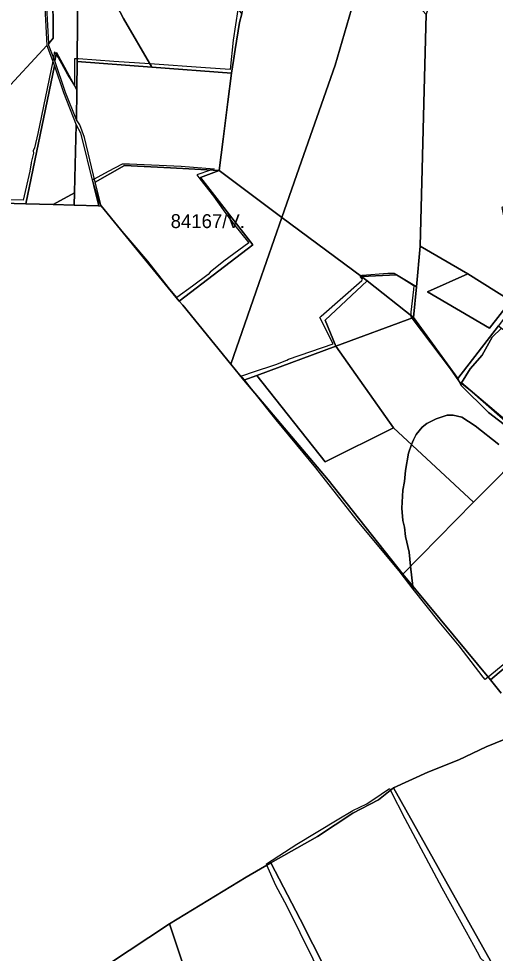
# Model space of a CAD drawing. Extents: x -477304 to -465429, y -1159113 to -1149210.
# Drawn here: x -470673 to -470157, y -1156987 to -1155977 of the extents above; entities that cross this region are included whole.
import ezdxf

# ---------------------------------------------------------------- set-up
doc = ezdxf.new("R2010")
doc.units = 0
doc.layers.add('BPEJ_s', color=7, linetype='Continuous')
doc.layers.add('PUPFL_s', color=7, linetype='Continuous')

msp = doc.modelspace()

# ---------------------------------------------------------------- linework, layer by layer
at = {"layer": 'BPEJ_s'}
msp.add_line((-470170.17, -1156688.78), (-470196.33, -1156654.96), dxfattribs=at)
for points in [[(-470660.6, -1156141.56), (-470667.91, -1156173.07), (-470709.07, -1156172.17), (-470711.22, -1156164.53), (-470712.28, -1156153.47), (-470714.41, -1156142.2), (-470715.05, -1156130.5), (-470716.54, -1156125.4), (-470718.03, -1156115.19), (-470719.09, -1156090.41), (-470719.3, -1156085.42), (-470721.85, -1156068.4), (-470722.7, -1156052.24), (-470725.11, -1156030), (-470729.1, -1156008.63), (-470729.97, -1156003.99), (-470730.72, -1156000), (-470729.8, -1155998.8), (-470729.61, -1155997.23), (-470729.59, -1155997.1), (-470729.8, -1155982.65), (-470732.35, -1155964.81)], [(-470435.57, -1155966.76), (-470440.9, -1156000), (-470444.07, -1156031.93), (-470470.62, -1156030.05), (-470530.88, -1156025.79), (-470569.83, -1156023.04), (-470608.07, -1156020.34), (-470609.48, -1156020.28), (-470612.34, -1156020.16), (-470612.37, -1156048.83), (-470613.2, -1156047.5), (-470619.77, -1156036.93), (-470629.98, -1156018.42), (-470632.22, -1156015.2), (-470633.89, -1156012.79), (-470635.1, -1156018.66), (-470635.95, -1156022.79), (-470652.1, -1156101.15), (-470655.5, -1156116.47), (-470657.2, -1156119.87), (-470656.56, -1156122.21), (-470659.33, -1156132.2), (-470659.11, -1156133.91), (-470659.75, -1156134.76), (-470660.6, -1156141.56), (-470667.91, -1156173.07), (-470709.07, -1156172.17)], [(-470435.57, -1155966.76), (-470440.9, -1156000), (-470444.07, -1156031.93), (-470470.62, -1156030.05), (-470530.88, -1156025.79), (-470569.83, -1156023.04), (-470608.07, -1156020.34), (-470609.48, -1156020.28), (-470612.34, -1156020.16), (-470612.37, -1156048.83), (-470613.2, -1156047.5), (-470619.77, -1156036.93), (-470629.98, -1156018.42), (-470632.22, -1156015.2), (-470633.89, -1156012.79), (-470635.1, -1156018.66), (-470635.95, -1156022.79), (-470652.1, -1156101.15), (-470655.5, -1156116.47), (-470657.2, -1156119.87), (-470656.56, -1156122.21), (-470659.33, -1156132.2), (-470659.11, -1156133.91), (-470659.75, -1156134.76), (-470660.6, -1156141.56)], [(-470484.72, -1156266.19), (-470501.71, -1156278.26), (-470509.39, -1156269.38), (-470533, -1156238.97), (-470568.96, -1156196.8), (-470570, -1156195.58), (-470571.7, -1156193.46), (-470583.54, -1156178.67), (-470585.32, -1156176.44), (-470592.92, -1156151.09), (-470591.75, -1156150.47), (-470590.8, -1156149.96), (-470575.55, -1156141.9), (-470560.43, -1156133.91), (-470557.22, -1156133.82), (-470552.99, -1156133.69), (-470496.84, -1156136.46), (-470461.27, -1156139.03), (-470465.3, -1156140.51), (-470479.94, -1156145.86), (-470476.85, -1156150.07), (-470462.18, -1156168.79), (-470451.42, -1156183.55), (-470440.48, -1156198.56), (-470423.77, -1156219.27), (-470450.69, -1156239.18), (-470465.58, -1156250.88), (-470467.92, -1156253.43), (-470484.72, -1156266.19)], [(-470153.37, -1156437.18), (-470178.89, -1156417.19), (-470193.35, -1156407.83), (-470202.71, -1156405.49), (-470209.3, -1156405.49), (-470221, -1156409.32), (-470231.21, -1156414.64), (-470236.31, -1156418.47), (-470242.69, -1156426.55), (-470245.67, -1156432.08), (-470247.68, -1156437.33), (-470251.2, -1156446.54), (-470254.39, -1156465.26), (-470255.24, -1156477.17), (-470257.37, -1156486.52), (-470258.22, -1156506.09), (-470257.37, -1156519.49), (-470255.45, -1156526.51), (-470254.18, -1156536.72), (-470250.35, -1156553.73), (-470248.75, -1156568.81), (-470246.42, -1156590.73), (-470246.36, -1156591.28), (-470246.11, -1156593.59), (-470260.17, -1156575.27), (-470261.2, -1156573.93), (-470306.5, -1156519.49), (-470351.37, -1156462.28), (-470394.12, -1156410.6), (-470418.44, -1156380.16), (-470428.6, -1156367.45), (-470432.1, -1156363.07), (-470429.21, -1156362.11), (-470419.77, -1156358.98), (-470394.55, -1156350.62), (-470382.85, -1156346.16), (-470380.93, -1156344.88), (-470332.43, -1156328.38), (-470347.14, -1156299.84), (-470345.63, -1156298.52), (-470301.6, -1156260.02), (-470300.97, -1156258.53), (-470303.09, -1156255.98), (-470302.85, -1156255.11), (-470301.18, -1156254.07), (-470273.53, -1156251.94), (-470266.51, -1156251.94), (-470245.91, -1156264.82), (-470245.3, -1156265.2), (-470245.67, -1156269.59), (-470248.43, -1156294.26), (-470248.43, -1156297.59), (-470248.43, -1156299.37), (-470247.54, -1156300.55), (-470205.9, -1156355.52), (-470196.97, -1156368.28), (-470196.48, -1156368.68), (-470182.29, -1156380.4), (-470125.31, -1156430.47)], [(-470347.14, -1156299.84), (-470345.63, -1156298.52), (-470301.6, -1156260.02), (-470300.97, -1156258.53), (-470303.09, -1156255.98), (-470302.85, -1156255.11), (-470301.18, -1156254.07), (-470273.53, -1156251.94), (-470266.51, -1156251.94), (-470245.91, -1156264.82), (-470245.3, -1156265.2), (-470245.67, -1156269.59), (-470248.43, -1156294.26), (-470248.43, -1156297.59), (-470248.43, -1156299.37), (-470247.54, -1156300.55), (-470205.9, -1156355.52), (-470196.97, -1156368.28), (-470196.48, -1156368.68), (-470182.29, -1156380.4), (-470125.31, -1156430.47)], [(-470196.33, -1156654.96), (-470218.02, -1156629.02), (-470246.11, -1156593.59), (-470260.17, -1156575.27), (-470261.2, -1156573.93), (-470306.5, -1156519.49), (-470351.37, -1156462.28), (-470394.12, -1156410.6), (-470418.44, -1156380.16), (-470428.6, -1156367.45), (-470432.1, -1156363.07), (-470429.21, -1156362.11), (-470419.77, -1156358.98), (-470394.55, -1156350.62), (-470382.85, -1156346.16), (-470380.93, -1156344.88), (-470332.43, -1156328.38), (-470347.14, -1156299.84)], [(-470146.99, -1156674.11), (-470164.95, -1156688.86), (-470168.1, -1156691.45), (-470170.17, -1156688.78), (-470196.33, -1156654.96), (-470218.02, -1156629.02), (-470246.11, -1156593.59), (-470246.36, -1156591.28), (-470246.42, -1156590.73), (-470248.75, -1156568.81), (-470250.35, -1156553.73), (-470254.18, -1156536.72), (-470255.45, -1156526.51), (-470257.37, -1156519.49), (-470258.22, -1156506.09), (-470257.37, -1156486.52), (-470255.24, -1156477.17), (-470254.39, -1156465.26), (-470251.2, -1156446.54), (-470247.68, -1156437.33), (-470245.67, -1156432.08), (-470242.69, -1156426.55), (-470236.31, -1156418.47), (-470231.21, -1156414.64), (-470221, -1156409.32), (-470209.3, -1156405.49), (-470202.71, -1156405.49), (-470193.35, -1156407.83), (-470178.89, -1156417.19), (-470153.37, -1156437.18)], [(-470146.99, -1156674.11), (-470164.95, -1156688.86), (-470168.1, -1156691.45), (-470170.17, -1156688.78)], [(-470340.15, -1157022.07), (-470382.21, -1156936.55), (-470394.76, -1156914.01), (-470404.16, -1156892), (-470404.75, -1156890.61), (-470371.79, -1156869.34), (-470328.4, -1156842.97), (-470311.39, -1156832.98), (-470296.29, -1156825.74), (-470280.56, -1156815.26), (-470271.57, -1156809.27), (-470270.58, -1156811.22), (-470255.03, -1156841.7), (-470215.05, -1156916.56), (-470188.69, -1156964.21), (-470176.85, -1156985.86), (-470173.3, -1156992.66)], [(-470328.4, -1156842.97), (-470311.39, -1156832.98), (-470296.29, -1156825.74), (-470280.56, -1156815.26), (-470271.57, -1156809.27), (-470270.58, -1156811.22), (-470255.03, -1156841.7), (-470215.05, -1156916.56), (-470188.69, -1156964.21), (-470176.85, -1156985.86), (-470173.3, -1156992.66), (-470156.93, -1157007.33)], [(-470340.15, -1157022.07), (-470382.21, -1156936.55), (-470394.76, -1156914.01), (-470404.16, -1156892), (-470404.75, -1156890.61), (-470371.79, -1156869.34), (-470328.4, -1156842.97)]]:
    msp.add_lwpolyline(points, dxfattribs=at)
msp.add_lwpolyline([(-470484.72, -1156266.19), (-470501.71, -1156278.26), (-470509.39, -1156269.38), (-470533, -1156238.97), (-470568.96, -1156196.8), (-470570, -1156195.58), (-470571.7, -1156193.46), (-470583.54, -1156178.67), (-470585.32, -1156176.44), (-470592.92, -1156151.09), (-470591.75, -1156150.47), (-470590.8, -1156149.96), (-470575.55, -1156141.9), (-470560.43, -1156133.91), (-470557.22, -1156133.82), (-470552.99, -1156133.69), (-470496.84, -1156136.46), (-470461.27, -1156139.03), (-470465.3, -1156140.51), (-470479.94, -1156145.86), (-470476.85, -1156150.07), (-470462.18, -1156168.79), (-470451.42, -1156183.55), (-470440.48, -1156198.56), (-470423.77, -1156219.27), (-470450.69, -1156239.18), (-470465.58, -1156250.88), (-470467.92, -1156253.43)], close=True, dxfattribs=at)
at = {"layer": 'PUPFL_s'}
for points in [[(-470644.5, -1155796.67), (-470641.61, -1155776.16), (-470637.36, -1155778.82), (-470636.33, -1155891.03), (-470635.34, -1155997.82), (-470639.95, -1156003.75), (-470643.23, -1155944.14), (-470653.36, -1155923.6), (-470649.51, -1155881.42), (-470642.52, -1155842.38)], [(-470622.96, -1155865.56), (-470608.66, -1155934.43), (-470609.51, -1156023.21), (-470609.81, -1156053.66), (-470631.9, -1156013.49), (-470633.59, -1156022.45), (-470640.17, -1156005.91), (-470639.95, -1156003.75), (-470635.34, -1155997.82), (-470636.33, -1155891.03), (-470637.36, -1155778.82), (-470631.26, -1155781.99)], [(-470595.32, -1155856.75), (-470604.51, -1155868.86), (-470587.53, -1155923.13), (-470559.24, -1155976.6), (-470528.88, -1156029.26), (-470609.51, -1156023.21), (-470608.66, -1155934.43), (-470622.96, -1155865.56), (-470631.26, -1155781.99), (-470615.52, -1155783.98), (-470615.47, -1155788.93), (-470605.67, -1155820.6), (-470599.12, -1155840.86), (-470592.65, -1155854.42)], [(-470438.59, -1156010.05), (-470440.46, -1156021.9), (-470442.63, -1156035.73), (-470528.88, -1156029.26), (-470559.24, -1155976.6), (-470587.53, -1155923.13), (-470604.51, -1155868.86), (-470592.24, -1155884.23), (-470579.61, -1155918.86), (-470576.97, -1155935.27), (-470572.67, -1155943.04), (-470550.49, -1155954.05), (-470528.2, -1155957.6), (-470512.9, -1155955.34), (-470503.87, -1155949.73), (-470505.16, -1155945.27), (-470476.4, -1155920.16), (-470431.41, -1155971.51), (-470434.03, -1155981.16)], [(-470130.76, -1156278.21), (-470135.7, -1156284.83), (-470140.47, -1156281.85), (-470187.08, -1156252.74), (-470238.55, -1156222.7), (-470236.24, -1156139.5), (-470234.09, -1156054.06), (-470231.94, -1155972.31), (-470195.59, -1155876.32), (-470139.11, -1155931.29), (-470128.13, -1155956), (-470087.66, -1156047.11), (-470094.44, -1156071.74), (-470105.35, -1156084.56), (-470097.72, -1156123.01), (-470087.25, -1156146.79), (-470150.13, -1156181.18)], [(-470438.59, -1156010.05), (-470434.03, -1155981.16), (-470431.41, -1155971.51), (-470426.04, -1155951.63), (-470418.22, -1155922.68), (-470412.32, -1155900.86), (-470410.78, -1155895.2), (-470401.69, -1155896.41), (-470295.8, -1155909.1), (-470312.7, -1155966.67), (-470330.46, -1156027.15), (-470350.23, -1156083.78), (-470366.71, -1156130.98), (-470387.92, -1156191.78), (-470455.71, -1156141.01), (-470451.51, -1156107.08), (-470446.47, -1156066.6), (-470442.63, -1156035.73), (-470440.46, -1156021.9)], [(-470301.95, -1156255.77), (-470387.92, -1156191.78), (-470366.71, -1156130.98), (-470350.23, -1156083.78), (-470330.46, -1156027.15), (-470312.7, -1155966.67), (-470295.8, -1155909.1), (-470291.62, -1155910.24), (-470249.48, -1155952.54), (-470231.94, -1155972.31), (-470234.09, -1156054.06), (-470236.24, -1156139.5), (-470238.55, -1156222.7), (-470242.57, -1156266.8), (-470264.22, -1156253.97)], [(-470655.51, -1155923.82), (-470645.63, -1155944.19), (-470642.11, -1156005.92), (-470690.4, -1156057.92), (-470711.91, -1156081.08), (-470736.91, -1156113.58), (-470739.11, -1156116.44), (-470739.63, -1156025.68), (-470690.93, -1155946.78)], [(-470728.99, -1156175.18), (-470739.11, -1156116.44), (-470736.91, -1156113.58), (-470711.91, -1156081.08), (-470690.4, -1156057.92), (-470642.11, -1156005.92), (-470634.13, -1156027.77), (-470665.07, -1156176.93)], [(-470610.12, -1156086.2), (-470622.02, -1156056.68), (-470633.59, -1156022.45), (-470631.9, -1156013.49), (-470609.81, -1156053.66)], [(-470451.51, -1156107.08), (-470455.71, -1156141.01), (-470508.46, -1156138.26), (-470558.38, -1156135.65), (-470589.96, -1156153.51), (-470601.39, -1156105.19), (-470606.71, -1156091.67), (-470610.12, -1156086.2), (-470609.81, -1156053.66), (-470609.51, -1156023.21), (-470528.88, -1156029.26), (-470442.63, -1156035.73), (-470446.47, -1156066.6)], [(-470634.13, -1156027.77), (-470624.39, -1156056.72), (-470610.54, -1156091.49), (-470611.92, -1156149.3), (-470612.3, -1156165.12), (-470635.32, -1156177.75), (-470665.07, -1156176.93)], [(-470612.61, -1156178.37), (-470612.3, -1156165.12), (-470611.92, -1156149.3), (-470610.54, -1156091.49), (-470605.91, -1156100.34), (-470591.86, -1156157.38), (-470586.24, -1156179.09)], [(-470499.01, -1156282.18), (-470538.28, -1156234.25), (-470583.41, -1156179.17), (-470589.96, -1156153.51), (-470558.38, -1156135.65), (-470508.46, -1156138.26), (-470455.71, -1156141.01), (-470476.19, -1156148.56), (-470419.4, -1156221.35)], [(-470455.71, -1156141.01), (-470387.92, -1156191.78), (-470412.82, -1156263.14), (-470443.23, -1156350.25), (-470495.25, -1156286.76), (-470499.01, -1156282.18), (-470419.4, -1156221.35), (-470476.19, -1156148.56)], [(-470612.3, -1156165.12), (-470612.61, -1156178.37), (-470635.32, -1156177.75)], [(-470443.23, -1156350.25), (-470412.82, -1156263.14), (-470387.92, -1156191.78), (-470301.95, -1156255.77), (-470295.73, -1156260.4), (-470341.38, -1156302.71), (-470329.58, -1156330.81), (-470415.09, -1156362.45), (-470429.04, -1156367.61)], [(-470187.08, -1156252.74), (-470230.65, -1156272.24), (-470163.65, -1156311.36), (-470140.47, -1156281.85), (-470135.7, -1156284.83), (-470153.81, -1156309.08), (-470197.88, -1156365.76), (-470245.58, -1156299.83), (-470242.57, -1156266.8), (-470238.55, -1156222.7)], [(-470295.73, -1156260.4), (-470301.95, -1156255.77), (-470264.22, -1156253.97), (-470242.57, -1156266.8), (-470245.58, -1156299.83)], [(-470163.65, -1156311.36), (-470230.65, -1156272.24), (-470187.08, -1156252.74), (-470140.47, -1156281.85)], [(-470329.58, -1156330.81), (-470341.38, -1156302.71), (-470295.73, -1156260.4), (-470245.58, -1156299.83)], [(-470117.99, -1156436.36), (-470180.86, -1156499.74), (-470267.17, -1156419.12), (-470329.58, -1156330.81), (-470245.58, -1156299.83), (-470197.88, -1156365.76), (-470194.27, -1156373.29), (-470164.58, -1156402.66), (-470121.44, -1156435.73)], [(-470193.86, -1156370.38), (-470120.46, -1156432.7), (-470121.44, -1156435.73), (-470164.58, -1156402.66), (-470194.27, -1156373.29), (-470197.88, -1156365.76), (-470153.81, -1156309.08), (-470150.44, -1156311.51), (-470160.45, -1156321.25), (-470171.48, -1156340.71), (-470184.28, -1156355.52)], [(-470118, -1156401.37), (-470119.79, -1156404.65), (-470114.33, -1156408.78), (-470120.46, -1156432.7), (-470193.86, -1156370.38), (-470184.28, -1156355.52), (-470171.48, -1156340.71), (-470160.45, -1156321.25), (-470150.44, -1156311.51), (-470090.74, -1156354.53), (-470098.15, -1156370.91), (-470100.63, -1156381.77), (-470103.87, -1156381.45), (-470113.61, -1156403.53)], [(-470329.58, -1156330.81), (-470267.17, -1156419.12), (-470341.1, -1156456.07), (-470415.09, -1156362.45)], [(-470180.86, -1156499.74), (-470257.35, -1156577.56), (-470337.87, -1156475.59), (-470429.04, -1156367.61), (-470415.09, -1156362.45), (-470341.1, -1156456.07), (-470267.17, -1156419.12)], [(-470180.86, -1156499.74), (-470117.99, -1156436.36), (-470021.07, -1156459.4), (-469968.28, -1156472.89), (-469923.76, -1156488.75), (-470015.91, -1156567.98), (-470162.48, -1156691.83), (-470257.35, -1156577.56)], [(-470081.64, -1156986.62), (-470057.24, -1157006.06), (-470051.38, -1157024.73), (-470035.86, -1157056.38), (-470014.59, -1157076.62), (-469966.38, -1157095.84), (-469955.78, -1157108.31), (-469943.58, -1157112.79), (-469915.45, -1157139.93), (-469886.65, -1157160.49), (-469985.63, -1157132.42), (-470031.16, -1157111.97), (-470162.57, -1156995.57), (-470267.15, -1156808.52), (-470230.22, -1156791.35), (-470196.48, -1156778.13), (-470167.01, -1156764.24), (-470120.37, -1156745.13), (-470079.07, -1156861.35), (-470102.82, -1156889.23), (-470120.66, -1156952.52), (-470119.38, -1156957.61)], [(-470326.78, -1157032.34), (-470391.77, -1157043.79), (-470475.49, -1157057.87), (-470509.57, -1156955.48), (-470426.73, -1156904.96), (-470399.84, -1156889.52), (-470368.34, -1156950.36)], [(-470475.49, -1157057.87), (-470525.69, -1157066.51), (-470575.61, -1156999.08), (-470509.57, -1156955.48)]]:
    msp.add_lwpolyline(points, close=True, dxfattribs=at)
for points in [[(-470728.99, -1156175.18), (-470665.07, -1156176.93), (-470635.32, -1156177.75), (-470612.61, -1156178.37), (-470586.24, -1156179.09), (-470583.41, -1156179.17), (-470538.28, -1156234.25), (-470499.01, -1156282.18), (-470495.25, -1156286.76), (-470443.23, -1156350.25), (-470429.04, -1156367.61), (-470337.87, -1156475.59), (-470257.35, -1156577.56), (-470162.48, -1156691.83), (-470151.03, -1156706.15)], [(-470151.03, -1156706.15), (-470162.48, -1156691.83), (-470015.91, -1156567.98)], [(-470120.37, -1156745.13), (-470167.01, -1156764.24), (-470196.48, -1156778.13), (-470230.22, -1156791.35), (-470267.15, -1156808.52), (-470283.42, -1156821.36), (-470311.22, -1156835.73), (-470349.58, -1156861.11), (-470399.84, -1156889.52), (-470426.73, -1156904.96), (-470509.57, -1156955.48), (-470575.61, -1156999.08)], [(-470014.44, -1157258.92), (-470195.31, -1157033.26), (-470287.67, -1157087.83), (-470362.59, -1157087.14), (-470411.44, -1157097.05), (-470443.12, -1157110.51), (-470455.9, -1157118.24), (-470475.49, -1157057.87), (-470391.77, -1157043.79), (-470326.78, -1157032.34), (-470368.34, -1156950.36), (-470399.84, -1156889.52), (-470349.58, -1156861.11), (-470311.22, -1156835.73), (-470283.42, -1156821.36), (-470267.15, -1156808.52), (-470162.57, -1156995.57), (-470031.16, -1157111.97)]]:
    msp.add_lwpolyline(points, dxfattribs=at)

# ---------------------------------------------------------------- texts
at = {"layer": 'BPEJ_s'}
msp.add_text('84167/V.', height=15, dxfattribs=at).set_placement((-470508.35, -1156203.24))

doc.saveas('drawing.dxf')
